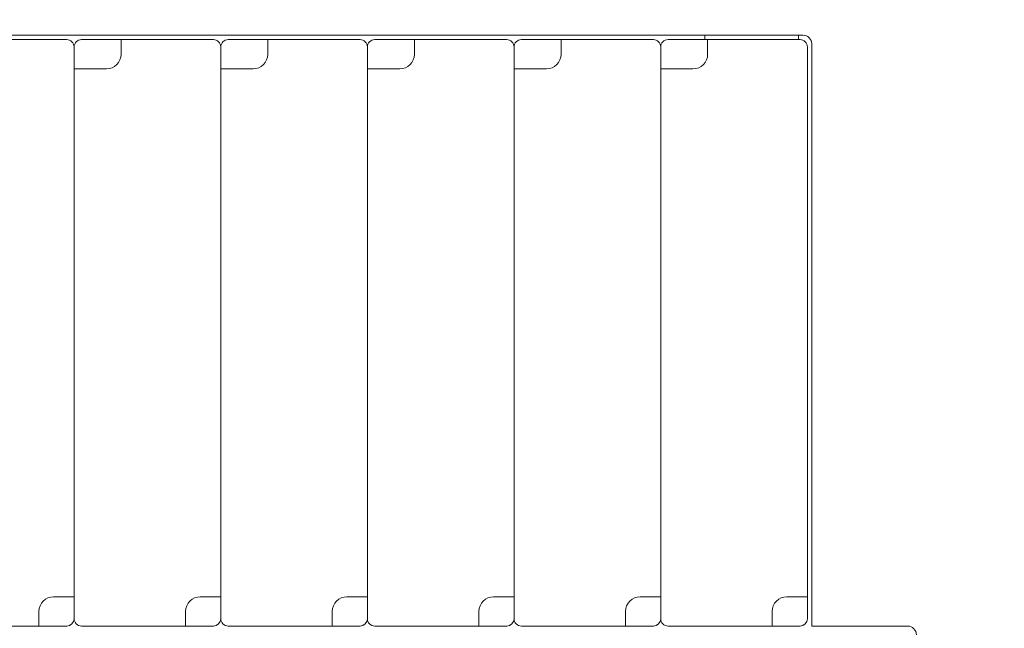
# Model space of a CAD drawing. Header units: millimetres. Extents: x -1114 to 1396, y -630 to 631.
# Tile 360 of 656: x -54 to -20, y 134 to 155. Entities that reach past the tile are written whole.
import ezdxf

# ---------------------------------------------------------------- set-up
doc = ezdxf.new("R2010")
doc.units = ezdxf.units.MM
doc.header["$MEASUREMENT"] = 0

msp = doc.modelspace()

# ---------------------------------------------------------------- linework, layer by layer
at = {"lineweight": 18}
for points, knots in [([(1038.9843, -629.7647), (1038.9843, -629.7647), (-1111.4882, -629.7647), (-1111.4882, -629.7647), (-1111.4882, -629.7647), (-1111.4882, -629.7647), (-1111.4882, 630.7883), (-1111.4882, 630.7883), (-1111.4882, 630.7883), (-1111.4882, 630.7883), (1038.9843, 630.7883), (1038.9843, 630.7883)], [0, 0, 0, 0, 0.3333333, 0.3333333, 0.3333333, 0.3333333, 0.6666667, 0.6666667, 0.6666667, 0.6666667, 1, 1, 1, 1]), ([(-52.053, 154.2994), (-52.053, 154.3657), (-52.0793, 154.4293), (-52.1262, 154.4762), (-52.1262, 154.4762), (-52.1731, 154.5231), (-52.2367, 154.5494), (-52.303, 154.5494)], [0, 0, 0, 0, 0.5, 0.5, 0.5, 0.5, 1, 1, 1, 1]), ([(-51.803, 154.5494), (-51.8693, 154.5494), (-51.9329, 154.5231), (-51.9798, 154.4762), (-51.9798, 154.4762), (-52.0266, 154.4293), (-52.053, 154.3657), (-52.053, 154.2994)], [0, 0, 0, 0, 0.5, 0.5, 0.5, 0.5, 1, 1, 1, 1]), ([(-47.053, 154.2994), (-47.053, 154.3657), (-47.0793, 154.4293), (-47.1262, 154.4762), (-47.1262, 154.4762), (-47.1731, 154.5231), (-47.2367, 154.5494), (-47.303, 154.5494)], [0, 0, 0, 0, 0.5, 0.5, 0.5, 0.5, 1, 1, 1, 1]), ([(-46.803, 154.5494), (-46.8693, 154.5494), (-46.9329, 154.5231), (-46.9798, 154.4762), (-46.9798, 154.4762), (-47.0266, 154.4293), (-47.053, 154.3657), (-47.053, 154.2994)], [0, 0, 0, 0, 0.5, 0.5, 0.5, 0.5, 1, 1, 1, 1]), ([(-42.053, 154.2994), (-42.053, 154.3657), (-42.0793, 154.4293), (-42.1262, 154.4762), (-42.1262, 154.4762), (-42.1731, 154.5231), (-42.2367, 154.5494), (-42.303, 154.5494)], [0, 0, 0, 0, 0.5, 0.5, 0.5, 0.5, 1, 1, 1, 1]), ([(-41.803, 154.5494), (-41.8693, 154.5494), (-41.9329, 154.5231), (-41.9798, 154.4762), (-41.9798, 154.4762), (-42.0266, 154.4293), (-42.053, 154.3657), (-42.053, 154.2994)], [0, 0, 0, 0, 0.5, 0.5, 0.5, 0.5, 1, 1, 1, 1]), ([(-37.053, 154.2994), (-37.053, 154.3657), (-37.0793, 154.4293), (-37.1262, 154.4762), (-37.1262, 154.4762), (-37.1731, 154.5231), (-37.2367, 154.5494), (-37.303, 154.5494)], [0, 0, 0, 0, 0.5, 0.5, 0.5, 0.5, 1, 1, 1, 1]), ([(-36.803, 154.5494), (-36.8693, 154.5494), (-36.9329, 154.5231), (-36.9798, 154.4762), (-36.9798, 154.4762), (-37.0266, 154.4293), (-37.053, 154.3657), (-37.053, 154.2994)], [0, 0, 0, 0, 0.5, 0.5, 0.5, 0.5, 1, 1, 1, 1]), ([(-32.053, 154.2994), (-32.053, 154.3657), (-32.0793, 154.4293), (-32.1262, 154.4762), (-32.1262, 154.4762), (-32.1731, 154.5231), (-32.2367, 154.5494), (-32.303, 154.5494)], [0, 0, 0, 0, 0.5, 0.5, 0.5, 0.5, 1, 1, 1, 1]), ([(-31.803, 154.5494), (-31.8693, 154.5494), (-31.9329, 154.5231), (-31.9798, 154.4762), (-31.9798, 154.4762), (-32.0266, 154.4293), (-32.053, 154.3657), (-32.053, 154.2994)], [0, 0, 0, 0, 0.5, 0.5, 0.5, 0.5, 1, 1, 1, 1]), ([(-27.053, 154.2994), (-27.053, 154.3657), (-27.0793, 154.4293), (-27.1262, 154.4762), (-27.1262, 154.4762), (-27.1731, 154.5231), (-27.2367, 154.5494), (-27.303, 154.5494)], [0, 0, 0, 0, 0.5, 0.5, 0.5, 0.5, 1, 1, 1, 1]), ([(-26.903, 154.3994), (-26.903, 154.479), (-26.9346, 154.5553), (-26.9908, 154.6115), (-26.9908, 154.6115), (-27.0471, 154.6678), (-27.1234, 154.6994), (-27.203, 154.6994)], [0, 0, 0, 0, 0.5, 0.5, 0.5, 0.5, 1, 1, 1, 1]), ([(-52.753, 135.5494), (-52.8856, 135.5494), (-53.0128, 135.4967), (-53.1065, 135.4029), (-53.1065, 135.4029), (-53.2003, 135.3092), (-53.253, 135.182), (-53.253, 135.0494)], [0, 0, 0, 0, 0.5, 0.5, 0.5, 0.5, 1, 1, 1, 1]), ([(-47.753, 135.5494), (-47.8856, 135.5494), (-48.0128, 135.4967), (-48.1065, 135.4029), (-48.1065, 135.4029), (-48.2003, 135.3092), (-48.253, 135.182), (-48.253, 135.0494)], [0, 0, 0, 0, 0.5, 0.5, 0.5, 0.5, 1, 1, 1, 1]), ([(-42.753, 135.5494), (-42.8856, 135.5494), (-43.0128, 135.4967), (-43.1065, 135.4029), (-43.1065, 135.4029), (-43.2003, 135.3092), (-43.253, 135.182), (-43.253, 135.0494)], [0, 0, 0, 0, 0.5, 0.5, 0.5, 0.5, 1, 1, 1, 1]), ([(-37.753, 135.5494), (-37.8856, 135.5494), (-38.0128, 135.4967), (-38.1065, 135.4029), (-38.1065, 135.4029), (-38.2003, 135.3092), (-38.253, 135.182), (-38.253, 135.0494)], [0, 0, 0, 0, 0.5, 0.5, 0.5, 0.5, 1, 1, 1, 1]), ([(-32.753, 135.5494), (-32.8856, 135.5494), (-33.0128, 135.4967), (-33.1065, 135.4029), (-33.1065, 135.4029), (-33.2003, 135.3092), (-33.253, 135.182), (-33.253, 135.0494)], [0, 0, 0, 0, 0.5, 0.5, 0.5, 0.5, 1, 1, 1, 1]), ([(-27.753, 135.5494), (-27.8856, 135.5494), (-28.0128, 135.4967), (-28.1065, 135.4029), (-28.1065, 135.4029), (-28.2003, 135.3092), (-28.253, 135.182), (-28.253, 135.0494)], [0, 0, 0, 0, 0.5, 0.5, 0.5, 0.5, 1, 1, 1, 1]), ([(-52.053, 134.7994), (-52.053, 134.7331), (-52.0266, 134.6695), (-51.9798, 134.6226), (-51.9798, 134.6226), (-51.9329, 134.5757), (-51.8693, 134.5494), (-51.803, 134.5494)], [0, 0, 0, 0, 0.5, 0.5, 0.5, 0.5, 1, 1, 1, 1]), ([(-47.053, 134.7994), (-47.053, 134.7331), (-47.0266, 134.6695), (-46.9798, 134.6226), (-46.9798, 134.6226), (-46.9329, 134.5757), (-46.8693, 134.5494), (-46.803, 134.5494)], [0, 0, 0, 0, 0.5, 0.5, 0.5, 0.5, 1, 1, 1, 1]), ([(-42.053, 134.7994), (-42.053, 134.7331), (-42.0266, 134.6695), (-41.9798, 134.6226), (-41.9798, 134.6226), (-41.9329, 134.5757), (-41.8693, 134.5494), (-41.803, 134.5494)], [0, 0, 0, 0, 0.5, 0.5, 0.5, 0.5, 1, 1, 1, 1]), ([(-37.053, 134.7994), (-37.053, 134.7331), (-37.0266, 134.6695), (-36.9798, 134.6226), (-36.9798, 134.6226), (-36.9329, 134.5757), (-36.8693, 134.5494), (-36.803, 134.5494)], [0, 0, 0, 0, 0.5, 0.5, 0.5, 0.5, 1, 1, 1, 1]), ([(-32.053, 134.7994), (-32.053, 134.7331), (-32.0266, 134.6695), (-31.9798, 134.6226), (-31.9798, 134.6226), (-31.9329, 134.5757), (-31.8693, 134.5494), (-31.803, 134.5494)], [0, 0, 0, 0, 0.5, 0.5, 0.5, 0.5, 1, 1, 1, 1]), ([(-23.3346, 134.2494), (-23.3346, 134.329), (-23.3662, 134.4053), (-23.4225, 134.4615), (-23.4225, 134.4615), (-23.4787, 134.5178), (-23.555, 134.5494), (-23.6346, 134.5494)], [0, 0, 0, 0, 0.5, 0.5, 0.5, 0.5, 1, 1, 1, 1])]:
    msp.add_open_spline(points, degree=3, knots=knots, dxfattribs=at)
for points in [[(-66.903, 154.6994), (-66.903, 154.6994), (-27.203, 154.6994), (-27.203, 154.6994)], [(-52.303, 154.5494), (-52.303, 154.5494), (-55.453, 154.5494), (-55.453, 154.5494)], [(-52.303, 154.5494), (-52.303, 154.5494), (-55.453, 154.5494), (-55.453, 154.5494)], [(-51.803, 154.5494), (-51.803, 154.5494), (-50.453, 154.5494), (-50.453, 154.5494)], [(-47.303, 154.5494), (-47.303, 154.5494), (-50.453, 154.5494), (-50.453, 154.5494)], [(-50.453, 154.2994), (-50.453, 154.2994), (-50.453, 154.5494), (-50.453, 154.5494)], [(-47.303, 154.5494), (-47.303, 154.5494), (-50.453, 154.5494), (-50.453, 154.5494)], [(-46.803, 154.5494), (-46.803, 154.5494), (-45.453, 154.5494), (-45.453, 154.5494)], [(-42.303, 154.5494), (-42.303, 154.5494), (-45.453, 154.5494), (-45.453, 154.5494)], [(-45.453, 154.2994), (-45.453, 154.2994), (-45.453, 154.5494), (-45.453, 154.5494)], [(-42.303, 154.5494), (-42.303, 154.5494), (-45.453, 154.5494), (-45.453, 154.5494)], [(-41.803, 154.5494), (-41.803, 154.5494), (-40.453, 154.5494), (-40.453, 154.5494)], [(-37.303, 154.5494), (-37.303, 154.5494), (-40.453, 154.5494), (-40.453, 154.5494)], [(-40.453, 154.2994), (-40.453, 154.2994), (-40.453, 154.5494), (-40.453, 154.5494)], [(-37.303, 154.5494), (-37.303, 154.5494), (-40.453, 154.5494), (-40.453, 154.5494)], [(-36.803, 154.5494), (-36.803, 154.5494), (-35.453, 154.5494), (-35.453, 154.5494)], [(-35.453, 154.2994), (-35.453, 154.2994), (-35.453, 154.5494), (-35.453, 154.5494)], [(-32.303, 154.5494), (-32.303, 154.5494), (-35.453, 154.5494), (-35.453, 154.5494)], [(-31.803, 154.5494), (-31.803, 154.5494), (-30.453, 154.5494), (-30.453, 154.5494)], [(-30.553, 154.6994), (-30.553, 154.6994), (-30.553, 154.5494), (-30.553, 154.5494)], [(-27.303, 154.5494), (-27.303, 154.5494), (-30.453, 154.5494), (-30.453, 154.5494)], [(-30.453, 154.2994), (-30.453, 154.2994), (-30.453, 154.5494), (-30.453, 154.5494)], [(-27.353, 154.6994), (-27.353, 154.6994), (-27.353, 154.5494), (-27.353, 154.5494)], [(-52.053, 135.5494), (-52.053, 135.5494), (-52.053, 154.2994), (-52.053, 154.2994)], [(-52.053, 135.5494), (-52.053, 135.5494), (-52.053, 154.2994), (-52.053, 154.2994)], [(-50.453, 154.2994), (-50.453, 154.2994), (-50.453, 154.0494), (-50.453, 154.0494)], [(-47.053, 135.5494), (-47.053, 135.5494), (-47.053, 154.2994), (-47.053, 154.2994)], [(-47.053, 135.5494), (-47.053, 135.5494), (-47.053, 154.2994), (-47.053, 154.2994)], [(-45.453, 154.2994), (-45.453, 154.2994), (-45.453, 154.0494), (-45.453, 154.0494)], [(-42.053, 135.5494), (-42.053, 135.5494), (-42.053, 154.2994), (-42.053, 154.2994)], [(-42.053, 135.5494), (-42.053, 135.5494), (-42.053, 154.2994), (-42.053, 154.2994)], [(-40.453, 154.2994), (-40.453, 154.2994), (-40.453, 154.0494), (-40.453, 154.0494)], [(-37.053, 135.5494), (-37.053, 135.5494), (-37.053, 154.2994), (-37.053, 154.2994)], [(-37.053, 135.5494), (-37.053, 135.5494), (-37.053, 154.2994), (-37.053, 154.2994)], [(-35.453, 154.2994), (-35.453, 154.2994), (-35.453, 154.0494), (-35.453, 154.0494)], [(-32.053, 135.5494), (-32.053, 135.5494), (-32.053, 154.2994), (-32.053, 154.2994)], [(-32.053, 135.5494), (-32.053, 135.5494), (-32.053, 154.2994), (-32.053, 154.2994)], [(-30.453, 154.2994), (-30.453, 154.2994), (-30.453, 154.0494), (-30.453, 154.0494)], [(-27.053, 135.5494), (-27.053, 135.5494), (-27.053, 154.2994), (-27.053, 154.2994)], [(-27.053, 135.5494), (-27.053, 135.5494), (-27.053, 154.2994), (-27.053, 154.2994)], [(-26.903, 154.3994), (-26.903, 154.3994), (-26.903, 134.5494), (-26.903, 134.5494)], [(-50.953, 153.5494), (-50.6768, 153.5494), (-50.453, 153.7733), (-50.453, 154.0494)], [(-45.953, 153.5494), (-45.6768, 153.5494), (-45.453, 153.7733), (-45.453, 154.0494)], [(-40.953, 153.5494), (-40.6768, 153.5494), (-40.453, 153.7733), (-40.453, 154.0494)], [(-35.953, 153.5494), (-35.6768, 153.5494), (-35.453, 153.7733), (-35.453, 154.0494)], [(-30.953, 153.5494), (-30.6768, 153.5494), (-30.453, 153.7733), (-30.453, 154.0494)], [(-52.053, 153.5494), (-52.053, 153.5494), (-52.053, 134.7994), (-52.053, 134.7994)], [(-52.053, 153.5494), (-52.053, 153.5494), (-51.803, 153.5494), (-51.803, 153.5494)], [(-52.053, 153.5494), (-52.053, 153.5494), (-52.053, 134.7994), (-52.053, 134.7994)], [(-51.803, 153.5494), (-51.803, 153.5494), (-50.953, 153.5494), (-50.953, 153.5494)], [(-47.053, 153.5494), (-47.053, 153.5494), (-47.053, 134.7994), (-47.053, 134.7994)], [(-47.053, 153.5494), (-47.053, 153.5494), (-47.053, 134.7994), (-47.053, 134.7994)], [(-47.053, 153.5494), (-47.053, 153.5494), (-46.803, 153.5494), (-46.803, 153.5494)], [(-46.803, 153.5494), (-46.803, 153.5494), (-45.953, 153.5494), (-45.953, 153.5494)], [(-42.053, 153.5494), (-42.053, 153.5494), (-42.053, 134.7994), (-42.053, 134.7994)], [(-42.053, 153.5494), (-42.053, 153.5494), (-41.803, 153.5494), (-41.803, 153.5494)], [(-42.053, 153.5494), (-42.053, 153.5494), (-42.053, 134.7994), (-42.053, 134.7994)], [(-41.803, 153.5494), (-41.803, 153.5494), (-40.953, 153.5494), (-40.953, 153.5494)], [(-37.053, 153.5494), (-37.053, 153.5494), (-37.053, 134.7994), (-37.053, 134.7994)], [(-37.053, 153.5494), (-37.053, 153.5494), (-36.803, 153.5494), (-36.803, 153.5494)], [(-37.053, 153.5494), (-37.053, 153.5494), (-37.053, 134.7994), (-37.053, 134.7994)], [(-36.803, 153.5494), (-36.803, 153.5494), (-35.953, 153.5494), (-35.953, 153.5494)], [(-32.053, 153.5494), (-32.053, 153.5494), (-32.053, 134.7994), (-32.053, 134.7994)], [(-32.053, 153.5494), (-32.053, 153.5494), (-31.803, 153.5494), (-31.803, 153.5494)], [(-32.053, 153.5494), (-32.053, 153.5494), (-32.053, 134.7994), (-32.053, 134.7994)], [(-31.803, 153.5494), (-31.803, 153.5494), (-30.953, 153.5494), (-30.953, 153.5494)], [(-52.303, 135.5494), (-52.303, 135.5494), (-52.753, 135.5494), (-52.753, 135.5494)], [(-52.053, 135.5494), (-52.053, 135.5494), (-52.303, 135.5494), (-52.303, 135.5494)], [(-47.303, 135.5494), (-47.303, 135.5494), (-47.753, 135.5494), (-47.753, 135.5494)], [(-47.053, 135.5494), (-47.053, 135.5494), (-47.303, 135.5494), (-47.303, 135.5494)], [(-42.303, 135.5494), (-42.303, 135.5494), (-42.753, 135.5494), (-42.753, 135.5494)], [(-42.053, 135.5494), (-42.053, 135.5494), (-42.303, 135.5494), (-42.303, 135.5494)], [(-37.303, 135.5494), (-37.303, 135.5494), (-37.753, 135.5494), (-37.753, 135.5494)], [(-37.053, 135.5494), (-37.053, 135.5494), (-37.303, 135.5494), (-37.303, 135.5494)], [(-32.303, 135.5494), (-32.303, 135.5494), (-32.753, 135.5494), (-32.753, 135.5494)], [(-32.053, 135.5494), (-32.053, 135.5494), (-32.303, 135.5494), (-32.303, 135.5494)], [(-27.303, 135.5494), (-27.303, 135.5494), (-27.753, 135.5494), (-27.753, 135.5494)], [(-27.053, 135.5494), (-27.053, 135.5494), (-27.303, 135.5494), (-27.303, 135.5494)], [(-27.053, 135.5494), (-27.053, 135.5494), (-27.053, 134.7994), (-27.053, 134.7994)], [(-53.253, 134.7994), (-53.253, 134.7994), (-53.253, 135.0494), (-53.253, 135.0494)], [(-48.253, 134.7994), (-48.253, 134.7994), (-48.253, 135.0494), (-48.253, 135.0494)], [(-43.253, 134.7994), (-43.253, 134.7994), (-43.253, 135.0494), (-43.253, 135.0494)], [(-38.253, 134.7994), (-38.253, 134.7994), (-38.253, 135.0494), (-38.253, 135.0494)], [(-33.253, 134.7994), (-33.253, 134.7994), (-33.253, 135.0494), (-33.253, 135.0494)], [(-28.253, 134.7994), (-28.253, 134.7994), (-28.253, 135.0494), (-28.253, 135.0494)], [(-53.253, 134.7994), (-53.253, 134.7994), (-53.253, 134.5494), (-53.253, 134.5494)], [(-52.303, 134.5494), (-52.1649, 134.5494), (-52.053, 134.6613), (-52.053, 134.7994)], [(-48.253, 134.7994), (-48.253, 134.7994), (-48.253, 134.5494), (-48.253, 134.5494)], [(-47.303, 134.5494), (-47.1649, 134.5494), (-47.053, 134.6613), (-47.053, 134.7994)], [(-43.253, 134.7994), (-43.253, 134.7994), (-43.253, 134.5494), (-43.253, 134.5494)], [(-42.303, 134.5494), (-42.1649, 134.5494), (-42.053, 134.6613), (-42.053, 134.7994)], [(-38.253, 134.7994), (-38.253, 134.7994), (-38.253, 134.5494), (-38.253, 134.5494)], [(-37.303, 134.5494), (-37.1649, 134.5494), (-37.053, 134.6613), (-37.053, 134.7994)], [(-33.253, 134.7994), (-33.253, 134.7994), (-33.253, 134.5494), (-33.253, 134.5494)], [(-32.303, 134.5494), (-32.1649, 134.5494), (-32.053, 134.6613), (-32.053, 134.7994)], [(-28.253, 134.7994), (-28.253, 134.7994), (-28.253, 134.5494), (-28.253, 134.5494)], [(-27.303, 134.5494), (-27.1649, 134.5494), (-27.053, 134.6613), (-27.053, 134.7994)], [(-56.803, 134.5494), (-56.803, 134.5494), (-53.253, 134.5494), (-53.253, 134.5494)], [(-56.803, 134.5494), (-56.803, 134.5494), (-53.253, 134.5494), (-53.253, 134.5494)], [(-52.303, 134.5494), (-52.303, 134.5494), (-53.253, 134.5494), (-53.253, 134.5494)], [(-51.803, 134.5494), (-51.803, 134.5494), (-48.253, 134.5494), (-48.253, 134.5494)], [(-47.303, 134.5494), (-47.303, 134.5494), (-48.253, 134.5494), (-48.253, 134.5494)], [(-46.803, 134.5494), (-46.803, 134.5494), (-43.253, 134.5494), (-43.253, 134.5494)], [(-42.303, 134.5494), (-42.303, 134.5494), (-43.253, 134.5494), (-43.253, 134.5494)], [(-41.803, 134.5494), (-41.803, 134.5494), (-38.253, 134.5494), (-38.253, 134.5494)], [(-37.303, 134.5494), (-37.303, 134.5494), (-38.253, 134.5494), (-38.253, 134.5494)], [(-36.803, 134.5494), (-36.803, 134.5494), (-33.253, 134.5494), (-33.253, 134.5494)], [(-32.303, 134.5494), (-32.303, 134.5494), (-33.253, 134.5494), (-33.253, 134.5494)], [(-31.803, 134.5494), (-31.803, 134.5494), (-28.253, 134.5494), (-28.253, 134.5494)], [(-27.303, 134.5494), (-27.303, 134.5494), (-28.253, 134.5494), (-28.253, 134.5494)], [(-26.903, 134.5494), (-26.903, 134.5494), (-23.6346, 134.5494), (-23.6346, 134.5494)]]:
    msp.add_open_spline(points, degree=3, dxfattribs=at)

doc.saveas('drawing.dxf')
